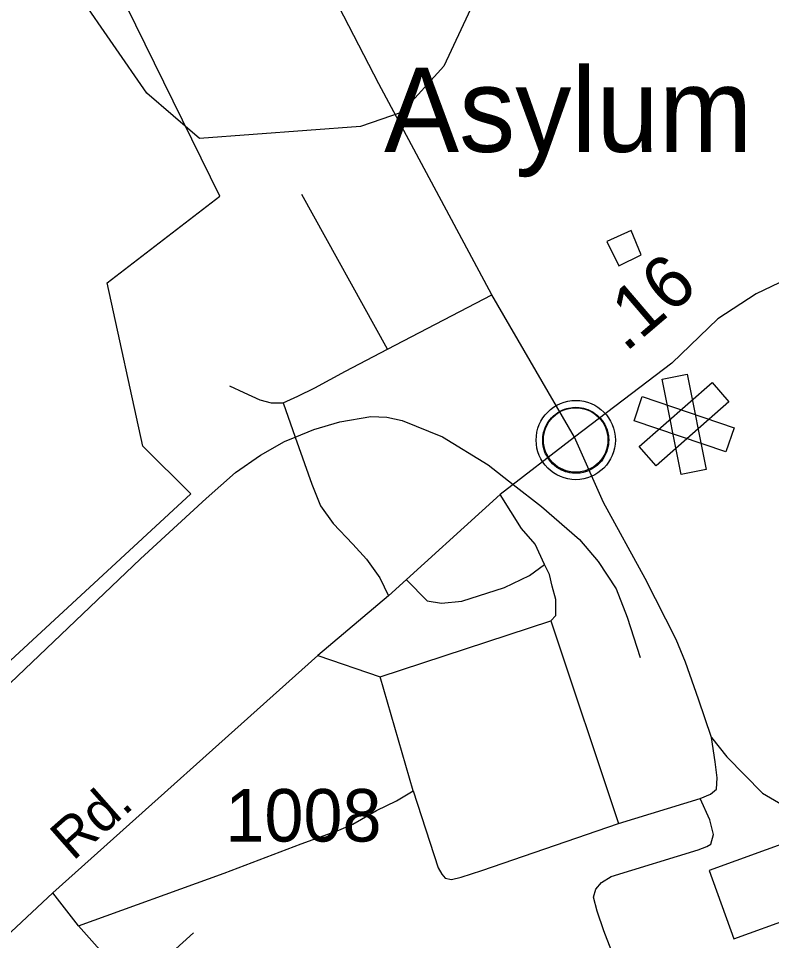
# Model space of a CAD drawing. Extents: x 2206922 to 2357709, y 510027 to 673830.
# Drawn here: x 2288247 to 2290040, y 597776 to 599971 of the extents above; entities that cross this region are included whole.
import ezdxf

# ---------------------------------------------------------------- set-up
doc = ezdxf.new("R2010")
doc.units = 0
for name, color, linetype in [('Exist Boundary Political City Limit New', 7, 'Continuous'), ('Exist Civil Demographics Community CELL', 7, 'Continuous'), ('Exist Civil Demographics Community Label', 7, 'Continuous'), ('Exist Cultural Hospital CELL', 7, 'Continuous'), ('Exist Cultural Warehouse Building Footprint', 7, 'Continuous'), ('Exist Hydrographic Creek Single Shore', 7, 'Continuous'), ('Exist Hydrographic Misc Water Feature', 7, 'Continuous'), ('Exist Railroad Siding', 7, 'Continuous'), ('Exist Road Non-System Type 51', 7, 'Continuous'), ('Exist Road Primary NC Attributed', 7, 'Continuous'), ('Exist Road Primary NC Mileage Hundredths English Label', 7, 'Continuous'), ('Exist Road Secondary Type 51 Attributed', 7, 'Continuous'), ('Exist Road Secondary Type 51 Label', 7, 'Continuous'), ('Exist Road Secondary Type 51 Number Label', 7, 'Continuous'), ('Map Preparation Boundary City Limit Buffer Line', 7, 'Continuous')]:
    doc.layers.add(name, color=color, linetype=linetype)

msp = doc.modelspace()

# ---------------------------------------------------------------- linework, layer by layer
at = {"layer": 'Exist Boundary Political City Limit New'}
msp.add_lwpolyline([(2287652.5, 597911), (2288657.5, 598839.1), (2288543.2, 598952.7), (2288458.5, 599341.1), (2288727.2, 599547.2), (2288504.8, 600000), (2288484.5, 600042.1), (2286500, 601213.4)], dxfattribs=at)
at = {"layer": 'Exist Civil Demographics Community CELL'}
msp.add_lwpolyline([(2289496.7, 598979.6), (2289497.7, 598985.2), (2289499.4, 598991.8), (2289502.4, 598999), (2289505.3, 599004.7), (2289508.6, 599010.5), (2289512.4, 599015.6), (2289516.4, 599020), (2289520.9, 599024.6), (2289526.5, 599029.2), (2289531.9, 599032.8), (2289536.8, 599035.7), (2289541.8, 599038.1), (2289547.3, 599040.4), (2289552.9, 599042.3), (2289557.3, 599043.4), (2289562.1, 599044.1), (2289566.2, 599044.9), (2289572.6, 599045.1), (2289577, 599045), (2289582.7, 599044.8), (2289587.6, 599044), (2289592.5, 599043), (2289597.5, 599041.6), (2289602.7, 599039.7), (2289609.3, 599036.8), (2289615.6, 599033.3), (2289620.7, 599029.7), (2289625.8, 599025.7), (2289629.1, 599022.6), (2289633.3, 599018.2), (2289637.1, 599013.5), (2289640.2, 599008.9), (2289643.3, 599003.9), (2289645.8, 598998.7), (2289647.8, 598993.7), (2289649.4, 598988.7), (2289650.7, 598984.1), (2289651.8, 598978.1), (2289652.4, 598973.4), (2289652.6, 598967.4), (2289652.5, 598961.6), (2289651.9, 598955.9), (2289650.9, 598950.4), (2289649.3, 598944.3), (2289647.4, 598938.4), (2289645.1, 598933.4), (2289642, 598927.4), (2289638.7, 598922), (2289635.2, 598917.3), (2289631, 598912.6), (2289625.7, 598907.6), (2289620.7, 598903.5), (2289615.7, 598900.1), (2289611.4, 598897.6), (2289604.6, 598894.3), (2289597.4, 598891.6), (2289591.5, 598890.2), (2289584.9, 598888.8), (2289580.4, 598888.4), (2289575.9, 598888.1), (2289570.4, 598888.1), (2289566.1, 598888.5), (2289560.4, 598889.3), (2289554.5, 598890.6), (2289549.9, 598891.9), (2289544.8, 598893.8), (2289540.2, 598895.7), (2289536.3, 598898), (2289529.4, 598902), (2289523.9, 598906.3), (2289519, 598910.8), (2289514.5, 598915.7), (2289511.3, 598919.6), (2289508.3, 598923.8), (2289504.2, 598930.9), (2289502.5, 598934.5), (2289500.8, 598938.5), (2289498.2, 598946.7), (2289496.7, 598953.7), (2289496, 598958.9), (2289495.7, 598965.2), (2289495.6, 598969.9), (2289496.2, 598976.3)], close=True, dxfattribs=at)
for centre, radius in [((2289574.3, 598967.2), 94.3), ((2289574, 598967.5), 76.7)]:
    msp.add_circle(centre, radius, dxfattribs=at)
at = {"layer": 'Exist Cultural Hospital CELL'}
for points in [[(2289765.3, 598905.8), (2289725.2, 598951.6), (2289898.9, 599103.8), (2289939, 599058.1)], [(2289884.4, 598897.5), (2289824.8, 598885.6), (2289779.8, 599112.2), (2289839.4, 599124)], [(2289712.9, 599013.2), (2289732.5, 599070.8), (2289951.2, 598996.4), (2289931.6, 598938.9)]]:
    msp.add_lwpolyline(points, close=True, dxfattribs=at)
at = {"layer": 'Exist Cultural Warehouse Building Footprint'}
for p, q in [((2290115, 598023.9), (2289891.4, 597942.9)), ((2289891.4, 597942.9), (2289950.5, 597780)), ((2289950.5, 597780), (2290174, 597861))]:
    msp.add_line(p, q, dxfattribs=at)
at = {"layer": 'Exist Hydrographic Creek Single Shore'}
msp.add_lwpolyline([(2290141.8, 600026), (2290048.7, 600132.8), (2289805.7, 600288.5), (2289473.8, 600177.2), (2289358.7, 600068.1), (2289259.9, 599857), (2289160.9, 599747.4), (2289061.8, 599713.4), (2288678.8, 599685.1), (2288552.9, 599792.6), (2288392.7, 600025.4), (2288241.8, 600166.2), (2286172.8, 601369.1), (2285921.9, 601449.6), (2285472.8, 601445.6), (2285280.7, 601485.5), (2284895.8, 601700), (2284502.7, 601878.5)], dxfattribs=at)
at = {"layer": 'Exist Hydrographic Misc Water Feature'}
for points in [[(2289677, 599381.5), (2289730.3, 599408), (2289705.9, 599466), (2289648.5, 599439.4), (2289677, 599381.5)], [(2288091.9, 597267.8), (2288256.6, 597409.3), (2288519.9, 597663.6), (2288664.4, 597794.7)]]:
    msp.add_lwpolyline(points, dxfattribs=at)
at = {"layer": 'Exist Railroad Siding'}
for points in [[(2288021, 598191.8), (2288538.1, 598684.5), (2288694.7, 598827.9), (2288764, 598890.4), (2288823.6, 598931), (2288881.2, 598963.4), (2288906.6, 598973.9), (2288950.9, 598992.2), (2289012.7, 599010.7), (2289086.5, 599023.4), (2289124.7, 599021.7), (2289160.7, 599014.1), (2289256.9, 598975), (2289365.5, 598908), (2289425.3, 598861.5)], [(2289425.3, 598861.5), (2289492.4, 598809.3), (2289583.2, 598730.3), (2289627.5, 598678.6), (2289670.2, 598613.1), (2289696.8, 598545.4), (2289727.6, 598449.6)]]:
    msp.add_lwpolyline(points, dxfattribs=at)
at = {"layer": 'Exist Road Non-System Type 51'}
for p, q in [((2289125.9, 599183.3), (2288921.7, 599551.6)), ((2289125.9, 599183.3), (2289374.1, 599312.5)), ((2288877.7, 599055.5), (2288906.6, 598973.9)), ((2289108.5, 598403.5), (2289514.8, 598537.1)), ((2289514.8, 598537.1), (2289675.9, 598055)), ((2288960.4, 598454.3), (2289108.5, 598403.5)), ((2289187, 598132.7), (2289108.5, 598403.5)), ((2289675.9, 598055), (2289870.4, 598114.5)), ((2288390.4, 597811.4), (2288329.1, 597889.4)), ((2288698.4, 597465.6), (2288390.4, 597811.4))]:
    msp.add_line(p, q, dxfattribs=at)
for points in [[(2288877.7, 599055.5), (2288912.5, 599071.5), (2288953.2, 599091.8), (2289025.7, 599131), (2289125.9, 599183.3)], [(2288750.1, 599096.3), (2288784.2, 599080.6), (2288822.4, 599062.8), (2288848.7, 599055.5), (2288877.7, 599055.5)], [(2288906.6, 598973.9), (2288946.1, 598862.2), (2288966.6, 598810.4), (2288997, 598768.8), (2289043.6, 598719.2), (2289075.8, 598683.4), (2289108.1, 598639.7), (2289128.8, 598596.6)], [(2289897.3, 598259.4), (2289866.6, 598351), (2289835.8, 598438.8), (2289813.3, 598492.5), (2289739.8, 598637.7), (2289640.2, 598818.7), (2289571.4, 598974.2)], [(2289499.6, 598671.4), (2289477.2, 598719.2), (2289445, 598756.9), (2289394.4, 598837.7)], [(2289170.9, 598634.4), (2289220.6, 598584.9), (2289254.6, 598579.2), (2289302.7, 598583.6), (2289404.3, 598616.5), (2289463.9, 598645.1), (2289499.6, 598671.4)], [(2289514.8, 598537.1), (2289526.7, 598549.9), (2289526.5, 598587.7), (2289518.2, 598619.6), (2289511.9, 598647.5), (2289499.6, 598671.4)], [(2289870.4, 598114.5), (2289895.1, 598124.7), (2289909.6, 598136.3), (2289910.5, 598163.2), (2289905.9, 598201.5), (2289897.3, 598259.4)], [(2289897.3, 598259.4), (2289933.8, 598213.7), (2290018.6, 598126.6), (2290127.3, 598063.7), (2290162.1, 598023), (2290182.4, 597988.2), (2290195.5, 597963.5), (2290204.3, 597922.5), (2290208.6, 597886.5), (2290211.5, 597840.1)], [(2288390.4, 597811.4), (2288737, 597936.7), (2288920.3, 598006.4), (2289010, 598039.2), (2289043.8, 598053.5), (2289099.5, 598085.9), (2289147.1, 598108.5), (2289187, 598132.7)], [(2289187, 598132.7), (2289246.7, 597949.4), (2289255.1, 597934.3), (2289263.1, 597924.5), (2289278.3, 597921.4), (2289301.5, 597927.2), (2289350.8, 597943.2), (2289675.9, 598055)], [(2289722.4, 597587.4), (2289641.1, 597799.4), (2289625.1, 597845.9), (2289616.4, 597879.3), (2289622.2, 597898.2), (2289635.3, 597914.1), (2289658.5, 597928.7), (2289866, 597992.5), (2289886.4, 597999.8), (2289895.8, 598005.6), (2289902.3, 598028.8), (2289893.6, 598063.7), (2289870.4, 598114.5)]]:
    msp.add_lwpolyline(points, dxfattribs=at)
at = {"layer": 'Exist Road Primary NC Attributed'}
for points in [[(2289571.4, 598974.2), (2289374.1, 599312.5), (2289105.2, 599815.2), (2288844.6, 600320.5), (2288699.2, 600577.3), (2288644, 600671.7), (2288578.5, 600755.7), (2288535.2, 600803.8), (2288498.9, 600834.3), (2288455.4, 600870.6), (2288365.4, 600928.7), (2288210.1, 601021.7), (2287972.1, 601143.6), (2287889.4, 601191.6), (2287284.2, 601503.8), (2287011.9, 601642.1), (2287007.1, 601632.6), (2286949, 601655.9), (2286475.6, 601901), (2286406.7, 601936.7), (2286240.2, 602020.1), (2286239.7, 602020.4), (2286167.6, 602056.5)], [(2290281.1, 599423.4), (2290076.5, 599350.3), (2290003.9, 599315.4), (2289912.5, 599255.9), (2289803, 599150), (2289571.4, 598974.2)]]:
    msp.add_lwpolyline(points, dxfattribs=at)
at = {"layer": 'Exist Road Secondary Type 51 Attributed'}
msp.add_lwpolyline([(2289571.4, 598974.2), (2289394.4, 598837.7), (2289128.8, 598596.6), (2288960.4, 598454.3), (2288329.1, 597889.4), (2287893.8, 597482.5)], dxfattribs=at)
at = {"layer": 'Map Preparation Boundary City Limit Buffer Line'}
msp.add_lwpolyline([(2287652.5, 597911), (2288657.5, 598839.1), (2288543.2, 598952.7), (2288458.5, 599341.1), (2288727.2, 599547.2), (2288504.8, 600000), (2288484.5, 600042.1), (2286500, 601213.4)], dxfattribs=at)

# ---------------------------------------------------------------- texts
at = {"layer": 'Exist Civil Demographics Community Label'}
msp.add_text('Asylum', height=200, dxfattribs=at).set_placement((2289118, 599653))
at = {"layer": 'Exist Road Primary NC Mileage Hundredths English Label'}
msp.add_text('.16', height=125, rotation=40.4916, dxfattribs=at).set_placement((2289692.4, 599174.2))
at = {"layer": 'Exist Road Secondary Type 51 Label'}
msp.add_text('Rd.', height=95, rotation=41.4094, dxfattribs=at).set_placement((2288377.2, 597964.1))
at = {"layer": 'Exist Road Secondary Type 51 Number Label'}
msp.add_text('1008', height=125, dxfattribs=at).set_placement((2288740, 598011.8))

doc.saveas('drawing.dxf')
